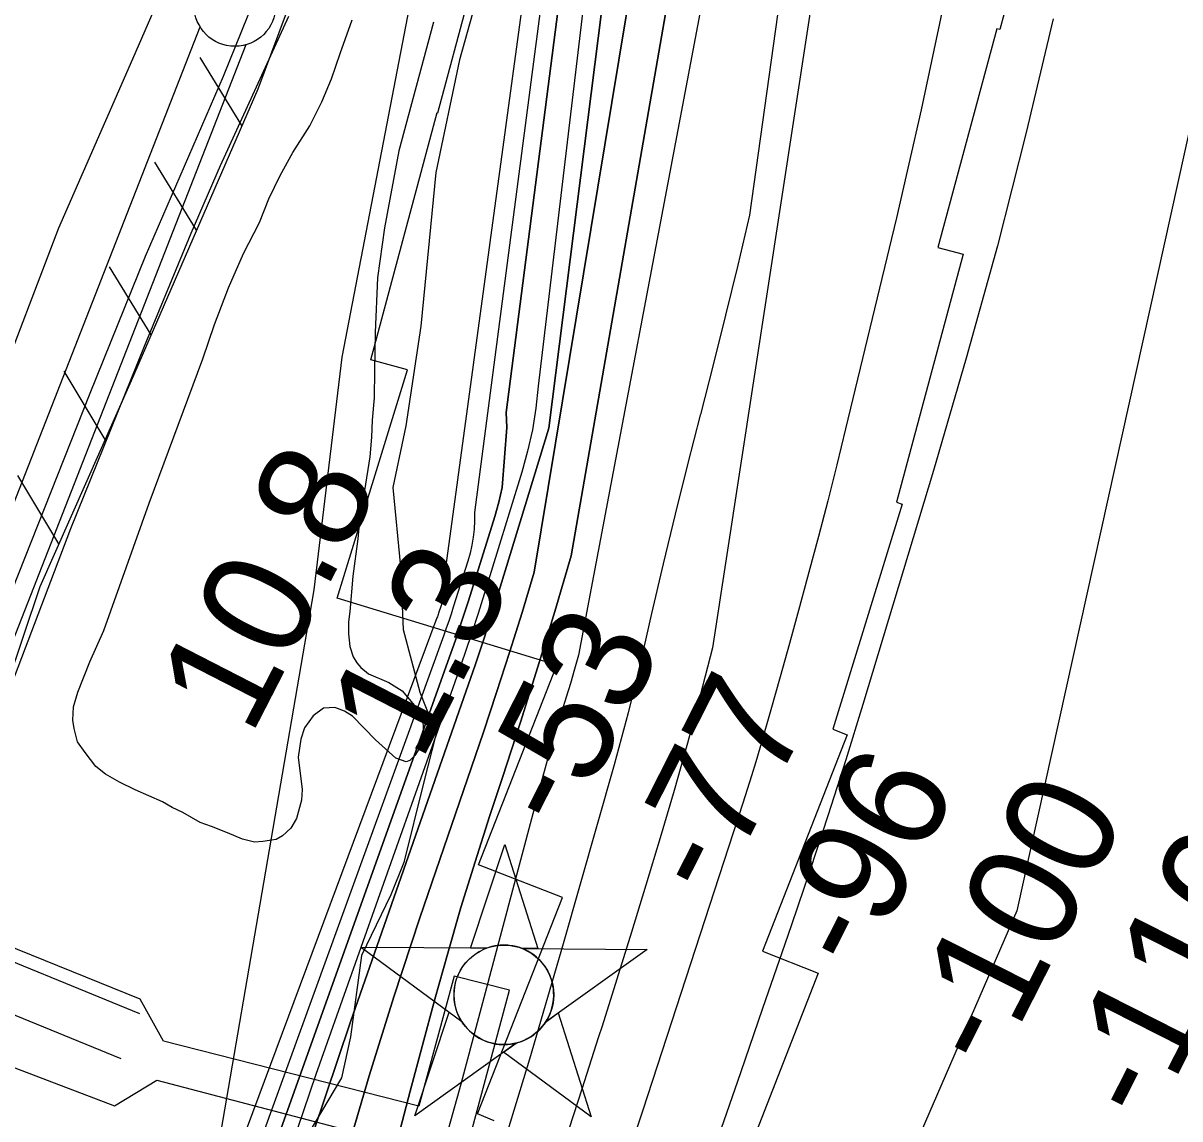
# Model space of a CAD drawing. Extents: x 3683402 to 3721514, y 487807 to 513565.
# Drawn here: x 3709252 to 3709961, y 495480 to 496152 of the extents above; entities that cross this region are included whole.
import ezdxf

# ---------------------------------------------------------------- set-up
doc = ezdxf.new("R2010")
doc.units = 0
for name, color, linetype in [('V-CHAN-DOCK', 7, 'Continuous'), ('V-CHAN-NAID', 7, 'Continuous'), ('V-FLOD-BASE', 7, 'Continuous'), ('V-LEVE-TOET', 7, 'Continuous'), ('V-RIVR-EDGE', 7, 'Continuous'), ('V-RIVR-RANG', 7, 'Continuous'), ('V-ROAD-CNTR', 7, 'Continuous'), ('V-RRAP-FSHR', 7, 'Continuous'), ('V-RRAP-RVMT', 7, 'Continuous'), ('V-SITE-VEGE', 7, 'Continuous'), ('V-SURV-LINE', 7, 'Continuous'), ('V-TOPO-DPTH', 7, 'Continuous'), ('V-TOPO-MAJR', 7, 'Continuous'), ('V-TOPO-MINR', 7, 'Continuous'), ('V-TOPO-WATR', 7, 'Continuous')]:
    doc.layers.add(name, color=color, linetype=linetype)

msp = doc.modelspace()

# ---------------------------------------------------------------- linework, layer by layer
at = {"layer": 'V-CHAN-DOCK'}
msp.add_lwpolyline([(3709146.75, 495549.04), (3709307.79, 495487.59), (3709333.73, 495503.52), (3709489.52, 495462.48), (3709467.11, 495384.45), (3709500.66, 495375.18), (3709549.84, 495558.54), (3709516.02, 495567.29), (3709494.4, 495487.45), (3709337.83, 495527.33), (3709323.47, 495553.03), (3709172.83, 495613.98), (3709146.75, 495549.04)], dxfattribs=at)
at = {"layer": 'V-CHAN-NAID'}
for points in [[(3709535.58, 495584.27), (3709526, 495584.34), (3709547.12, 495647.83), (3709567.35, 495584.05), (3709557.76, 495584.12), (3709556.18, 495584.7), (3709554.09, 495585.32), (3709552.05, 495585.77), (3709550.01, 495586.07), (3709548.85, 495586.19), (3709547.31, 495586.27), (3709545.59, 495586.27), (3709544.22, 495586.2), (3709542.31, 495586), (3709540.95, 495585.78), (3709539.16, 495585.39), (3709537.63, 495584.97), (3709536.6, 495584.64)], [(3709535.58, 495584.27), (3709459.09, 495584.82), (3709520.66, 495539.42), (3709519.55, 495541.33), (3709518.74, 495542.95), (3709517.91, 495544.92), (3709517.21, 495546.98), (3709516.85, 495548.3), (3709516.49, 495549.92), (3709516.25, 495551.37), (3709516.06, 495552.97), (3709515.95, 495554.7), (3709515.94, 495556.29), (3709516.04, 495558.36), (3709516.23, 495559.98), (3709516.62, 495562.18), (3709517.1, 495564.1), (3709517.7, 495565.99), (3709518.36, 495567.67), (3709519.08, 495569.26), (3709519.9, 495570.79), (3709520.96, 495572.53), (3709521.99, 495574), (3709522.99, 495575.27), (3709523.99, 495576.41), (3709525.3, 495577.75), (3709526.35, 495578.72), (3709528.07, 495580.11), (3709529.28, 495580.98), (3709530.97, 495582.05), (3709532.7, 495583), (3709534.15, 495583.68)], [(3709557.76, 495584.12), (3709634.25, 495583.57), (3709572.05, 495539.05), (3709572.96, 495540.54), (3709573.94, 495542.39), (3709574.65, 495543.97), (3709575.39, 495545.93), (3709575.94, 495547.71), (3709576.34, 495549.35), (3709576.7, 495551.36), (3709576.88, 495552.93), (3709577.01, 495555.14), (3709576.98, 495557.2), (3709576.79, 495559.42), (3709576.52, 495561.18), (3709576.03, 495563.41), (3709575.39, 495565.55), (3709574.64, 495567.54), (3709573.99, 495568.98), (3709572.99, 495570.89), (3709571.93, 495572.62), (3709570.71, 495574.32), (3709569.45, 495575.86), (3709568.18, 495577.22), (3709566.55, 495578.76), (3709564.8, 495580.17), (3709563.12, 495581.34), (3709561.23, 495582.48), (3709559.76, 495583.24)], [(3709554.02, 495526.15), (3709491.82, 495481.62), (3709512.94, 495545.11), (3709520.66, 495539.42), (3709521.29, 495538.45), (3709522.68, 495536.59), (3709523.89, 495535.18), (3709525.36, 495533.67), (3709526.75, 495532.42), (3709528.2, 495531.27), (3709529.6, 495530.28), (3709531.28, 495529.24), (3709532.99, 495528.33), (3709534.79, 495527.52), (3709536.23, 495526.97), (3709537.86, 495526.44), (3709540.08, 495525.87), (3709541.62, 495525.59), (3709543.64, 495525.33), (3709545.18, 495525.23), (3709547.04, 495525.2), (3709548.73, 495525.28), (3709550.44, 495525.46), (3709552.34, 495525.77)], [(3709572.05, 495539.05), (3709579.85, 495544.63), (3709600.07, 495480.86), (3709546.22, 495520.57), (3709554.02, 495526.15), (3709555.69, 495526.62), (3709557.3, 495527.18), (3709559.46, 495528.1), (3709561.19, 495528.98), (3709563.06, 495530.09), (3709564.79, 495531.31), (3709566.35, 495532.55), (3709567.63, 495533.72), (3709569.02, 495535.14), (3709570.22, 495536.54), (3709571.34, 495538.01)]]:
    msp.add_lwpolyline(points, close=True, dxfattribs=at)
msp.add_circle((3709546.47, 495555.74), 30.54, dxfattribs=at)
at = {"layer": 'V-FLOD-BASE'}
msp.add_lwpolyline([(3709396.75, 496174.64), (3709374.29, 496118.84), (3709326.62, 496008.41), (3709292.54, 495924.52), (3709228.63, 495763.37), (3709192.6, 495674.8), (3709186.81, 495654.9), (3709186.05, 495651.84), (3709185.51, 495648.73), (3709185.18, 495645.59), (3709185.06, 495642.44), (3709185.16, 495639.28), (3709185.48, 495636.14), (3709186.02, 495633.03), (3709186.76, 495629.96), (3709187.72, 495626.96), (3709188.88, 495624.02), (3709190.23, 495621.17), (3709191.78, 495618.42), (3709193.52, 495615.79), (3709195.43, 495613.27), (3709197.51, 495610.9), (3709199.75, 495608.67), (3709211.84, 495598.2)], dxfattribs=at)
at = {"layer": 'V-LEVE-TOET'}
for points in [[(3709135.22, 495673.85), (3709193.63, 495816.79), (3709273.54, 496026.07), (3709317.59, 496126.45), (3709333.43, 496163.02), (3709360.47, 496226.43), (3709367.02, 496250.93), (3709380.47, 496308.09), (3709393.5, 496383.52), (3709399.44, 496493.12), (3709408.65, 496690.57), (3709414.98, 496822.87)], [(3709414.32, 496155.52), (3709372.58, 496064.09), (3709354.43, 496022.46), (3709325.84, 495953.21), (3709280.66, 495841.56), (3709220.44, 495683.24)]]:
    msp.add_lwpolyline(points, dxfattribs=at)
at = {"layer": 'V-RIVR-EDGE'}
msp.add_lwpolyline([(3709539.86, 496202.83), (3709519.27, 496129.04), (3709504.69, 496060.04), (3709495.45, 495965.81), (3709486.3, 495904.6), (3709478.4, 495866.8), (3709483.08, 495818.16), (3709484.79, 495779.74), (3709494.9, 495741.29), (3709505.04, 495716.05), (3709497.16, 495685.46), (3709485.04, 495636.86), (3709477.18, 495617.07), (3709459.08, 495579.89), (3709452.35, 495530.08), (3709446.89, 495504.88), (3709418.55, 495456.93), (3709404.07, 495427.55), (3709397.42, 495405.95), (3709397.37, 495385.54), (3709387.7, 495360.95), (3709355.12, 495293.8), (3709321.37, 495243.45), (3709293.69, 495217.11)], dxfattribs=at)
at = {"layer": 'V-ROAD-CNTR'}
for points in [[(3709323.24, 495544.19), (3709206.36, 495591.98), (3709177.34, 495603.08)], [(3709311.89, 495516.42), (3709195.32, 495564.08), (3709166.83, 495574.98)]]:
    msp.add_lwpolyline(points, dxfattribs=at)
at = {"layer": 'V-RRAP-FSHR'}
for p, q in [((3709385.88, 496088.86), (3709360.34, 496130.48)), ((3709358.01, 496024.65), (3709332.47, 496066.27)), ((3709330.14, 495960.44), (3709304.6, 496002.06)), ((3709302, 495896.35), (3709276.77, 495938.16)), ((3709273.65, 495832.35), (3709248.42, 495874.16))]:
    msp.add_line(p, q, dxfattribs=at)
for points in [[(3709683.94, 497909.33), (3709691.83, 497711.1), (3709672.5, 497425.14), (3709598.29, 496944.22), (3709548.73, 496474.36), (3709447.08, 495946.75), (3709429.93, 495804.15), (3709370.65, 495459.02), (3709316.31, 495264.98), (3709159.8, 494940.18), (3709104.61, 494843.87), (3708890.07, 494349.34), (3708791.12, 494112.62), (3708697.28, 493928.87), (3708618.26, 493803.47), (3708408.84, 493463.38)], [(3709481.32, 496524.39), (3709478.49, 496463.43), (3709468.95, 496382.98), (3709458.56, 496313.21), (3709456.75, 496290.32), (3709453.65, 496270.24), (3709438.11, 496225.25), (3709395.52, 496111.08), (3709317.89, 495932.21), (3709261.94, 495805.92), (3709221.46, 495685.88), (3709203.28, 495634.85)], [(3709438.11, 496225.25), (3709395.52, 496111.08), (3709317.89, 495932.21), (3709261.94, 495805.92), (3709221.46, 495685.88), (3709203.28, 495634.85)]]:
    msp.add_lwpolyline(points, dxfattribs=at)
at = {"layer": 'V-RRAP-RVMT'}
for p, q in [((3709891.18, 496298.57), (3709850.52, 496147.61)), ((3709505.88, 496096.61), (3709542.04, 496230.75)), ((3709848.81, 496148.07), (3709812.62, 496014.02)), ((3709850.52, 496147.61), (3709848.81, 496148.07)), ((3709464.84, 495945.07), (3709505.63, 496096.67)), ((3709505.63, 496096.67), (3709505.88, 496096.61)), ((3709828.1, 496009.81), (3709787.1, 495857.73)), ((3709812.62, 496014.02), (3709828.1, 496009.81)), ((3709444.34, 495799), (3709487.38, 495939.02)), ((3709487.38, 495939.02), (3709464.84, 495945.07)), ((3709790.58, 495856.68), (3709748.21, 495718.57)), ((3709787.1, 495857.73), (3709790.58, 495856.68)), ((3709578.91, 495757.78), (3709444.34, 495799)), ((3709530.99, 495635.41), (3709578.91, 495757.78)), ((3709748.21, 495718.57), (3709756.94, 495715.18)), ((3709756.94, 495715.18), (3709704.93, 495582.42)), ((3709582.38, 495615.41), (3709530.99, 495635.41)), ((3709530.32, 495482.68), (3709582.38, 495615.41)), ((3709704.93, 495582.42), (3709739.2, 495569)), ((3709739.2, 495569), (3709686.62, 495434.86)), ((3709540.54, 495478.53), (3709530.32, 495482.68))]:
    msp.add_line(p, q, dxfattribs=at)
at = {"layer": 'V-SITE-VEGE'}
for points in [[(3709503.23, 496152.18), (3709482.04, 496073.16), (3709473.21, 496026.08), (3709469.01, 495995.34), (3709467.54, 495961.88), (3709467.21, 495938.54), (3709466.87, 495921.82), (3709465.73, 495908.2), (3709465.37, 495897.7), (3709464.24, 495885.64), (3709457.73, 495844.39), (3709456.97, 495835.44), (3709453.92, 495812.49), (3709452.03, 495790.7), (3709451.27, 495784.48), (3709451.29, 495777.08), (3709452.09, 495769.31), (3709454.05, 495763.09), (3709456.39, 495759.21), (3709458.73, 495756.49), (3709463.41, 495752.61), (3709475.87, 495747.2), (3709484.05, 495742.16), (3709494.97, 495729.35), (3709496.94, 495721.19), (3709496.96, 495714.58), (3709494.25, 495706.4), (3709491.93, 495702.51), (3709488.83, 495699.39), (3709486.5, 495698.6), (3709480.27, 495700.92), (3709467.79, 495712.17), (3709453.75, 495726.53), (3709448.69, 495729.62), (3709442.85, 495731.94), (3709435.85, 495731.54), (3709429.63, 495726.85), (3709424.21, 495719.45), (3709421.89, 495712.44), (3709420.36, 495701.55), (3709422.75, 495681.72), (3709422.38, 495675.1), (3709419.29, 495663.82), (3709415.81, 495657.97), (3709410.76, 495653.29), (3709406.88, 495650.95), (3709398.71, 495649.76), (3709393.66, 495649.36), (3709386.26, 495651.28), (3709376.92, 495655.15), (3709367.19, 495659.02), (3709360.18, 495661.33), (3709349.66, 495667.53), (3709343.04, 495670.62), (3709337.2, 495674.11), (3709320.45, 495681.46), (3709310.71, 495686.1), (3709302.14, 495691.13), (3709296.3, 495695.79), (3709289.67, 495704.33), (3709284.98, 495710.93), (3709283.01, 495719.09), (3709282.22, 495724.14), (3709282.59, 495732.31), (3709285.29, 495741.27), (3709292.64, 495759.96), (3709301.14, 495779.04), (3709328.95, 495857.29), (3709361.79, 495945.67), (3709369.12, 495966.69), (3709377.62, 495989.27), (3709386.91, 496010.3), (3709396.58, 496029.38), (3709402.38, 496043.79), (3709409.34, 496058.2)], [(3709409.34, 496058.2), (3709417.09, 496072.22), (3709427.55, 496088.58), (3709434.9, 496103.38), (3709440.7, 496117.4), (3709446.1, 496132.97), (3709453.44, 496153.6)]]:
    msp.add_lwpolyline(points, dxfattribs=at)
at = {"layer": 'V-SURV-LINE'}
for points in [[(3708803, 494724.48), (3709360.27, 496149.19)], [(3709388.2, 496138.25), (3708830.93, 494713.54)]]:
    msp.add_lwpolyline(points, dxfattribs=at)
msp.add_circle((3709381.52, 496162.33), 25, dxfattribs=at)
at = {"layer": 'V-TOPO-DPTH'}
for points in [[(3709615.34, 496585.85), (3709508.36, 495800.98), (3709508.48, 495800.15), (3709508.56, 495799.33), (3709508.58, 495798.5), (3709508.55, 495797.67), (3709508.46, 495796.84), (3709508.34, 495796.02), (3709508.15, 495795.21), (3709507.92, 495794.41), (3709506.41, 495789.67), (3709506.18, 495788.96), (3709505.94, 495788.26), (3709505.69, 495787.55), (3709505.44, 495786.85), (3709326.67, 495307.22), (3709301.61, 495239.31), (3709276.86, 495171.29), (3709252.55, 495103.11), (3709228.55, 495034.83), (3709197.29, 494944.98), (3709189.09, 494921.55), (3709180.83, 494898.14), (3709172.47, 494874.77)], [(3709291.61, 494869.21), (3709302.78, 494900.27), (3709365.81, 495077.78), (3709389.32, 495146.67), (3709411.68, 495215.93), (3709432.31, 495285.71), (3709451.79, 495355.85), (3709474.08, 495440.15), (3709481.57, 495468.41), (3709489.08, 495496.66), (3709496.62, 495524.9), (3709504.19, 495553.13), (3709512.01, 495581.29), (3709520.15, 495609.35), (3709528.77, 495637.27), (3709537.72, 495665.09), (3709545.65, 495689.06), (3709556.62, 495722.9), (3709567.32, 495756.81), (3709577.61, 495790.86), (3709587.62, 495824.99), (3709719.39, 496581.44)], [(3709719.39, 496581.44), (3709587.62, 495824.99), (3709577.61, 495790.86), (3709567.32, 495756.81), (3709556.62, 495722.9), (3709545.65, 495689.06), (3709537.72, 495665.09), (3709528.77, 495637.27), (3709520.15, 495609.35), (3709512.01, 495581.29), (3709504.19, 495553.13), (3709496.62, 495524.9), (3709489.08, 495496.66), (3709481.57, 495468.41), (3709474.08, 495440.15), (3709451.79, 495355.85), (3709432.31, 495285.71), (3709411.68, 495215.93), (3709389.32, 495146.67), (3709365.81, 495077.78), (3709302.78, 494900.27), (3709291.61, 494869.21)], [(3709631.11, 496558.68), (3709547.9, 495912.81), (3709548.33, 495903.59), (3709545.39, 495866.86), (3709543.35, 495857.89), (3709540.9, 495848.99), (3709524.78, 495797.4), (3709522.2, 495789.33), (3709519.56, 495781.29), (3709516.82, 495773.27), (3709514.02, 495765.28), (3709409.83, 495474.08)], [(3709409.83, 495474.08), (3709514.02, 495765.28), (3709516.82, 495773.27), (3709519.56, 495781.29), (3709522.2, 495789.33), (3709524.78, 495797.4), (3709540.9, 495848.99), (3709543.35, 495857.89), (3709545.39, 495866.86), (3709548.33, 495903.59), (3709547.9, 495912.81), (3709631.11, 496558.68)], [(3709254.61, 494882.84), (3709282.51, 494958.79), (3709292.12, 494986.19), (3709301.18, 495013.75), (3709309.42, 495041.56), (3709317.13, 495069.55), (3709324.44, 495097.66), (3709331.77, 495125.76), (3709339.13, 495153.86), (3709346.52, 495181.95), (3709368.34, 495264.69), (3709387.46, 495333.9), (3709407.67, 495402.78), (3709429.51, 495471.15), (3709452.42, 495539.2), (3709523.42, 495742.05), (3709528.86, 495757.91), (3709534.17, 495773.8), (3709539.29, 495789.76), (3709544.28, 495805.76), (3709574.03, 495903.26), (3709656.32, 496554.56)], [(3709656.32, 496554.56), (3709574.03, 495903.26), (3709544.28, 495805.76), (3709539.29, 495789.76), (3709534.17, 495773.8), (3709528.86, 495757.91), (3709523.42, 495742.05), (3709452.42, 495539.2), (3709429.51, 495471.15), (3709407.67, 495402.78), (3709387.46, 495333.9), (3709368.34, 495264.69), (3709346.52, 495181.95), (3709339.13, 495153.86), (3709331.77, 495125.76), (3709324.44, 495097.66), (3709317.13, 495069.55), (3709309.42, 495041.56), (3709301.18, 495013.75), (3709292.12, 494986.19), (3709282.51, 494958.79), (3709254.61, 494882.84)], [(3709278.02, 494891.24), (3709324.18, 495019.03), (3709340.71, 495066.81), (3709356.36, 495114.86), (3709370.71, 495163.32), (3709384.18, 495212.05), (3709397.03, 495260.98), (3709409.91, 495309.9), (3709422.86, 495358.8), (3709435.84, 495407.7), (3709435.99, 495408.27), (3709449.58, 495457.29), (3709463.83, 495506.1), (3709479.09, 495554.61), (3709495.02, 495602.92), (3709533.87, 495716.81), (3709542.03, 495741.22), (3709549.99, 495765.69), (3709557.66, 495790.26), (3709565.13, 495814.89), (3709677.65, 496496.02)], [(3709677.65, 496496.02), (3709565.13, 495814.89), (3709557.66, 495790.26), (3709549.99, 495765.69), (3709542.03, 495741.22), (3709533.87, 495716.81), (3709495.02, 495602.92), (3709479.09, 495554.61), (3709463.83, 495506.1), (3709449.58, 495457.29), (3709435.99, 495408.27), (3709435.84, 495407.7), (3709422.86, 495358.8), (3709409.91, 495309.9), (3709397.03, 495260.98), (3709384.18, 495212.05), (3709370.71, 495163.32), (3709356.36, 495114.86), (3709340.71, 495066.81), (3709324.18, 495019.03), (3709278.02, 494891.24)]]:
    msp.add_lwpolyline(points, dxfattribs=at)
at = {"layer": 'V-TOPO-MAJR'}
msp.add_line((3710033.93, 496390.41), (3709860.95, 495607.17), dxfattribs=at)
for points in [[(3709738.22, 496535.93), (3709592.19, 495763.94), (3709589.76, 495755.33), (3709587.26, 495746.74), (3709584.66, 495738.18), (3709581.99, 495729.64), (3709580.72, 495725.66), (3709578.68, 495719.11), (3709576.7, 495712.55), (3709574.8, 495705.96), (3709572.96, 495699.36), (3709571.17, 495692.74), (3709569.39, 495686.12), (3709567.61, 495679.49), (3709565.84, 495672.87), (3709519.98, 495501.01), (3709494.25, 495408.78), (3709467.14, 495316.96), (3709437.98, 495225.78), (3709407.45, 495135.02), (3709310.08, 494856.02)], [(3709860.95, 495607.17), (3709478.65, 494725.07)]]:
    msp.add_lwpolyline(points, dxfattribs=at)
at = {"layer": 'V-TOPO-MINR'}
for points in [[(3709867.42, 497026.59), (3709674.29, 495768.5), (3709666.76, 495739.23), (3709658.98, 495710.04), (3709650.79, 495680.95), (3709642.33, 495651.94), (3709633.6, 495623.01), (3709624.75, 495594.11), (3709615.75, 495565.26), (3709606.64, 495536.45), (3709604.56, 495529.94), (3709594.27, 495497.91), (3709583.93, 495465.9), (3709573.48, 495433.92), (3709562.97, 495401.97), (3709510.16, 495242.2), (3709485.09, 495167.11), (3709459.71, 495092.14), (3709433.87, 495017.32), (3709407.72, 494942.6), (3709372.53, 494843.04)], [(3709774.91, 496591.07), (3709697.13, 496033.78), (3709689.85, 496003.15), (3709682.42, 495972.56), (3709674.75, 495942.02), (3709666.93, 495911.53), (3709666.84, 495911.19), (3709659.08, 495880.86), (3709651.5, 495850.48), (3709644.18, 495820.04), (3709637.04, 495789.56), (3709630.4, 495760.61), (3709626.59, 495744.61), (3709622.62, 495728.64), (3709618.41, 495712.73), (3709614.03, 495696.87), (3709582.76, 495586.97), (3709562.12, 495516.35), (3709540.79, 495445.94)], [(3709719.39, 496581.44), (3709587.62, 495824.99), (3709577.61, 495790.86), (3709567.32, 495756.81), (3709556.62, 495722.9), (3709545.65, 495689.06), (3709537.72, 495665.09), (3709528.77, 495637.27), (3709520.15, 495609.35), (3709512.01, 495581.29), (3709504.19, 495553.13), (3709496.62, 495524.9), (3709489.08, 495496.66), (3709481.57, 495468.41), (3709474.08, 495440.15), (3709451.79, 495355.85), (3709432.31, 495285.71), (3709411.68, 495215.93), (3709389.32, 495146.67), (3709365.81, 495077.78), (3709302.78, 494900.27), (3709291.61, 494869.21)], [(3709622.78, 496572.93), (3709528.35, 495851.39), (3709528.37, 495846.39), (3709528.17, 495841.37), (3709527.63, 495836.38), (3709526.85, 495831.44), (3709525.74, 495826.56), (3709524.39, 495821.73), (3709515.46, 495793.47), (3709514.07, 495789.14), (3709512.64, 495784.83), (3709511.15, 495780.54), (3709509.63, 495776.26), (3709382.2, 495424.83), (3709350.68, 495334.87), (3709320.48, 495244.49), (3709292.25, 495153.47), (3709265.34, 495062.03), (3709216.86, 494890.47)], [(3709631.11, 496558.68), (3709547.9, 495912.81), (3709548.33, 495903.59), (3709545.39, 495866.86), (3709543.35, 495857.89), (3709540.9, 495848.99), (3709524.78, 495797.4), (3709522.2, 495789.33), (3709519.56, 495781.29), (3709516.82, 495773.27), (3709514.02, 495765.28), (3709409.83, 495474.08)], [(3709656.32, 496554.56), (3709574.03, 495903.26), (3709544.28, 495805.76), (3709539.29, 495789.76), (3709534.17, 495773.8), (3709528.86, 495757.91), (3709523.42, 495742.05), (3709452.42, 495539.2), (3709429.51, 495471.15), (3709407.67, 495402.78), (3709387.46, 495333.9), (3709368.34, 495264.69), (3709346.52, 495181.95), (3709339.13, 495153.86), (3709331.77, 495125.76), (3709324.44, 495097.66), (3709317.13, 495069.55), (3709309.42, 495041.56), (3709301.18, 495013.75), (3709292.12, 494986.19), (3709282.51, 494958.79), (3709254.61, 494882.84)], [(3709640.46, 496542.97), (3709567.47, 495928.95), (3709566, 495915.55), (3709563.93, 495902.27), (3709560.98, 495889.15), (3709557.44, 495876.14), (3709534.37, 495801.5), (3709530.6, 495789.54), (3709526.73, 495777.61), (3709522.71, 495765.74), (3709518.6, 495753.89), (3709431.13, 495506.8), (3709404.73, 495429.15)], [(3709677.65, 496496.02), (3709565.13, 495814.89), (3709557.66, 495790.26), (3709549.99, 495765.69), (3709542.03, 495741.22), (3709533.87, 495716.81), (3709495.02, 495602.92), (3709479.09, 495554.61), (3709463.83, 495506.1), (3709449.58, 495457.29), (3709435.99, 495408.27), (3709435.84, 495407.7), (3709422.86, 495358.8), (3709409.91, 495309.9), (3709397.03, 495260.98), (3709384.18, 495212.05), (3709370.71, 495163.32), (3709356.36, 495114.86), (3709340.71, 495066.81), (3709324.18, 495019.03), (3709278.02, 494891.24)], [(3709816.37, 496164.73), (3709802.29, 496098.34), (3709787.16, 496032.15), (3709755.98, 495902.71), (3709750.58, 495880.69), (3709745.06, 495858.7), (3709739.36, 495836.75), (3709733.54, 495814.84), (3709732.7, 495811.75), (3709727.17, 495791.42), (3709721.56, 495771.1), (3709715.87, 495750.82), (3709710.11, 495730.55), (3709703.37, 495706.99), (3709700.89, 495698.53), (3709698.36, 495690.08), (3709695.73, 495681.66), (3709693.04, 495673.26), (3709631.69, 495484.95), (3709597.77, 495382.58), (3709563.18, 495280.44), (3709527.57, 495178.66), (3709491.28, 495077.11), (3709397.48, 494818.66)], [(3709883.23, 496154.19), (3709866.63, 496084.5), (3709849.05, 496015.07), (3709830, 495946.03), (3709809.97, 495877.25), (3709766.53, 495733.71), (3709756.06, 495699.83), (3709745.33, 495666.03), (3709734.22, 495632.35), (3709722.85, 495598.76), (3709718.75, 495586.86), (3709705.13, 495547.39), (3709691.52, 495507.91), (3709677.91, 495468.43)]]:
    msp.add_lwpolyline(points, dxfattribs=at)
at = {"layer": 'V-TOPO-WATR'}
msp.add_lwpolyline([(3709615.34, 496585.85), (3709508.36, 495800.98), (3709508.48, 495800.15), (3709508.56, 495799.33), (3709508.58, 495798.5), (3709508.55, 495797.67), (3709508.46, 495796.84), (3709508.34, 495796.02), (3709508.15, 495795.21), (3709507.92, 495794.41), (3709506.41, 495789.67), (3709506.18, 495788.96), (3709505.94, 495788.26), (3709505.69, 495787.55), (3709505.44, 495786.85), (3709326.67, 495307.22), (3709301.61, 495239.31), (3709276.86, 495171.29), (3709252.55, 495103.11), (3709228.55, 495034.83), (3709197.29, 494944.98), (3709189.09, 494921.55), (3709180.83, 494898.14), (3709172.47, 494874.77)], dxfattribs=at)

# ---------------------------------------------------------------- texts
at = {"layer": 'V-RIVR-RANG'}
for s, rotation, p in [('10.8', 62.82833, (3709391.15, 495713.47)), ('1.3', 62.82833, (3709495.41, 495697.6)), ('-53', 63.11511, (3709585.78, 495653.76)), ('-77', 63.11511, (3709677, 495612.55)), ('-96', 63.11511, (3709766.32, 495567.58)), ('-100', 63.11511, (3709847.65, 495506.85)), ('-110', 63.11511, (3709943.41, 495474.59))]:
    msp.add_text(s, height=67, rotation=rotation, dxfattribs=at).set_placement(p)

doc.saveas('drawing.dxf')
